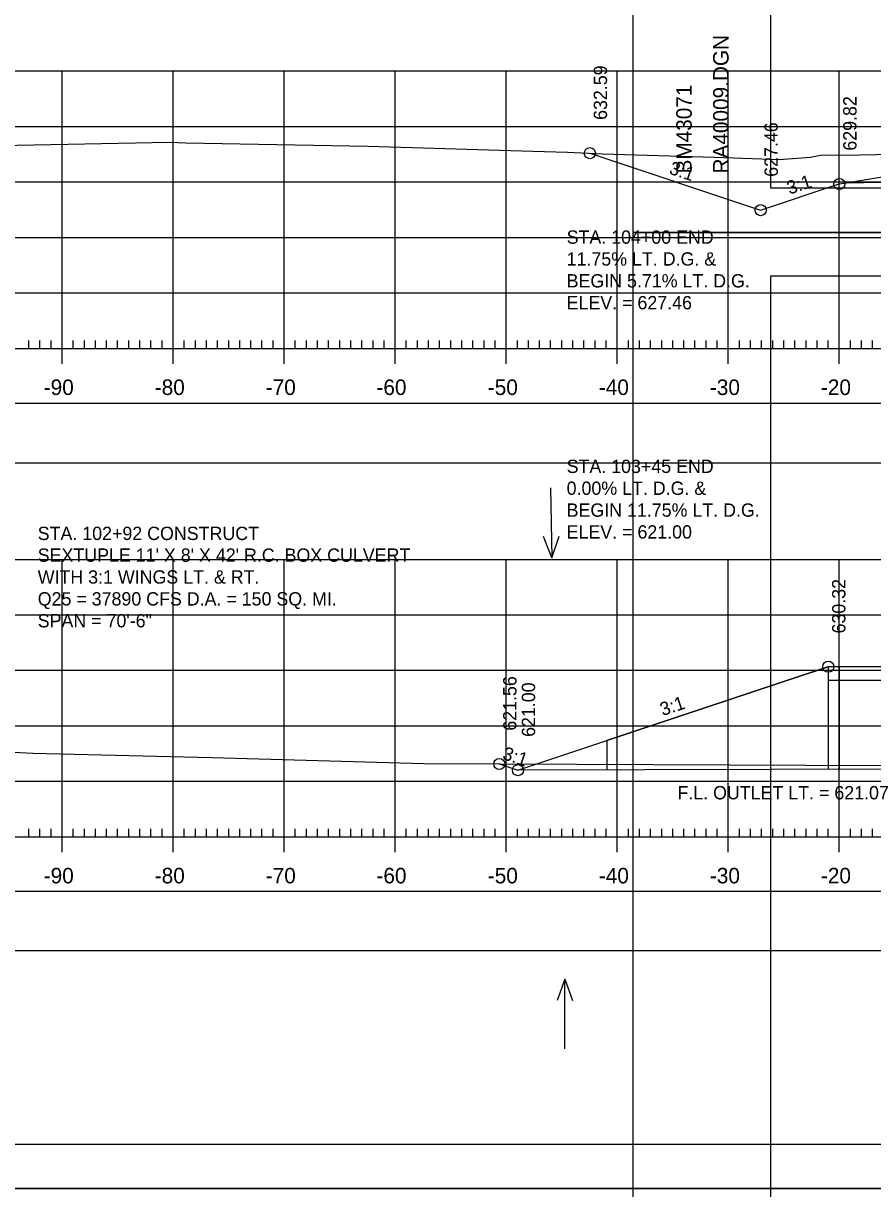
# Model space of a CAD drawing. Extents: x 1381471 to 1382703, y 370300 to 371487.
# Drawn here: x 1381911.3 to 1381987.8, y 370761 to 370866 of the extents above; entities that cross this region are included whole.
import ezdxf

# ---------------------------------------------------------------- set-up
doc = ezdxf.new("R2010")
doc.units = 0
for name, color, linetype in [('Default', 7, 'Continuous'), ('Level 16', 7, 'Continuous'), ('Level 18', 7, 'Continuous'), ('Level 2', 7, 'Continuous'), ('Level 20', 7, 'Continuous'), ('Level 21', 7, 'Continuous'), ('Level 22', 7, 'Continuous'), ('Level 26', 7, 'Continuous'), ('Level 39', 7, 'Continuous'), ('Level 4', 7, 'Continuous'), ('Level 40', 7, 'Continuous'), ('Level 41', 7, 'Continuous'), ('Level 42', 7, 'Continuous'), ('Level 45', 7, 'Continuous'), ('Level 5', 7, 'Continuous'), ('Level 6', 7, 'Continuous')]:
    doc.layers.add(name, color=color, linetype=linetype)

msp = doc.modelspace()

# ---------------------------------------------------------------- linework, layer by layer
at = {"layer": 'Default'}
for p, q in [((1381963.85, 370801.37), (1381983.77, 370808.01)), ((1381983.77, 370808.01), (1381983.77, 370798.75)), ((1381984.77, 370808.01), (1381984.77, 370798.75)), ((1381983.77, 370807.72), (1381983.77, 370798.75)), ((1381963.85, 370798.7), (1381963.85, 370801.37))]:
    msp.add_line(p, q, dxfattribs=at)
at = {"layer": 'Level 16'}
for p, q in [((1382025.78, 370806.85), (1381983.78, 370806.75)), ((1382053.33, 370798.91), (1381955.82, 370798.68))]:
    msp.add_line(p, q, dxfattribs=at)
at = {"layer": 'Level 18'}
for points in [[(1381864.77, 370855.95), (1381868.3, 370856.03), (1381870.7, 370856.07), (1381877.96, 370855.92), (1381885.08, 370855.57), (1381887.13, 370855.52), (1381890.2, 370855.4), (1381901.09, 370855.15), (1381904.83, 370855.06), (1381909.2, 370854.96), (1381924.4, 370855.26), (1381925.2, 370855.23), (1381925.89, 370855.22), (1381942.34, 370854.9), (1381957.17, 370854.46), (1381960.29, 370854.37), (1381963.43, 370854.23), (1381973.52, 370853.93), (1381977.79, 370853.77), (1381979.33, 370853.72), (1381982.17, 370853.92), (1381983.07, 370854.1), (1381986.64, 370854.13), (1381995.44, 370854.32)], [(1381864.77, 370801.92), (1381881.37, 370801.77), (1381912.12, 370800.2), (1381928.24, 370799.82), (1381947.35, 370799.27), (1381988.7, 370799.1)]]:
    msp.add_lwpolyline(points, dxfattribs=at)
at = {"layer": 'Level 2'}
msp.add_lwpolyline([(1381985.39, 370851.62), (1381994.77, 370851.8), (1382004.77, 370852), (1382014.77, 370851.8), (1382024.16, 370851.62)], dxfattribs=at)
at = {"layer": 'Level 20'}
for points in [[(1381962.3, 370854.28), (1381977.68, 370849.15), (1381984.77, 370851.51), (1381985.39, 370851.62), (1381992.77, 370852.85), (1381994.77, 370852.89), (1382004.77, 370853.09), (1382014.77, 370852.89), (1382016.77, 370852.85), (1382024.16, 370851.62), (1382024.77, 370851.51), (1382030.75, 370849.52), (1382035.25, 370850.92), (1382041.94, 370853.25)], [(1381954.14, 370799.24), (1381955.82, 370798.68), (1381980.5, 370806.91), (1381983.77, 370808), (1381989.77, 370808.01), (1381994.77, 370808.03), (1382004.77, 370808.05), (1382014.77, 370808.07), (1382019.77, 370808.08), (1382025.77, 370808.1), (1382029, 370807.02), (1382053.34, 370798.91), (1382056.9, 370800.1)]]:
    msp.add_lwpolyline(points, dxfattribs=at)
at = {"layer": 'Level 22'}
for p, q in [((1381864.77, 370861.69), (1382144.77, 370861.69)), ((1381914.77, 370836.69), (1381914.77, 370861.69)), ((1381924.77, 370836.69), (1381924.77, 370861.69)), ((1381934.77, 370836.69), (1381934.77, 370861.69)), ((1381944.77, 370836.69), (1381944.77, 370861.69)), ((1381954.77, 370836.69), (1381954.77, 370861.69)), ((1381964.77, 370836.69), (1381964.77, 370861.69)), ((1381974.77, 370836.69), (1381974.77, 370861.69)), ((1381984.77, 370836.69), (1381984.77, 370861.69)), ((1381864.77, 370856.69), (1382144.77, 370856.69)), ((1381864.77, 370851.69), (1382144.77, 370851.69)), ((1381864.77, 370846.69), (1382144.77, 370846.69)), ((1381864.77, 370841.69), (1382144.77, 370841.69)), ((1381864.77, 370836.69), (1382144.77, 370836.69)), ((1381864.77, 370817.68), (1382144.77, 370817.68)), ((1381914.77, 370792.68), (1381914.77, 370817.68)), ((1381924.77, 370792.68), (1381924.77, 370817.68)), ((1381934.77, 370792.68), (1381934.77, 370817.68)), ((1381944.77, 370792.68), (1381944.77, 370817.68)), ((1381954.77, 370792.68), (1381954.77, 370817.68)), ((1381964.77, 370792.68), (1381964.77, 370817.68)), ((1381974.77, 370792.68), (1381974.77, 370817.68)), ((1381984.77, 370792.68), (1381984.77, 370817.68)), ((1381864.77, 370812.68), (1382144.77, 370812.68)), ((1381864.77, 370807.68), (1382144.77, 370807.68)), ((1381864.77, 370802.68), (1382144.77, 370802.68)), ((1381864.77, 370797.68), (1382144.77, 370797.68)), ((1381864.77, 370792.68), (1382144.77, 370792.68))]:
    msp.add_line(p, q, dxfattribs=at)
at = {"layer": 'Level 26'}
msp.add_line((1381834.37, 370760.97), (1382167.7, 370760.97), dxfattribs=at)
for points in [[(1381834.36, 370974.3), (1382167.7, 370974.3), (1382167.7, 370760.97), (1381834.36, 370760.97)], [(1382080.69, 370970.41), (1382100.31, 370970.41), (1382100.31, 370960.53), (1382116.42, 370960.53), (1382139.62, 370960.53), (1382139.62, 370927.86), (1382162.83, 370927.86), (1382162.95, 370764.95), (1381846.77, 370764.95), (1381846.77, 370970.41)]]:
    msp.add_lwpolyline(points, close=True, dxfattribs=at)
for centre in [(1381962.3, 370854.28), (1381984.77, 370851.51), (1381977.68, 370849.15), (1381977.68, 370849.15), (1381983.77, 370808), (1381954.14, 370799.24), (1381955.82, 370798.68), (1381955.82, 370798.68)]:
    msp.add_circle(centre, 0.5, dxfattribs=at)
at = {"layer": 'Level 39'}
msp.add_line((1381983.77, 370808.01), (1381984.77, 370808.01), dxfattribs=at)
at = {"layer": 'Level 4'}
for p, q in [((1381911.77, 370836.69), (1381911.77, 370837.39)), ((1381912.77, 370836.69), (1381912.77, 370837.39)), ((1381913.77, 370836.69), (1381913.77, 370837.39)), ((1381914.77, 370835.29), (1381914.77, 370838.09)), ((1381915.77, 370836.69), (1381915.77, 370837.39)), ((1381916.77, 370836.69), (1381916.77, 370837.39)), ((1381917.77, 370836.69), (1381917.77, 370837.39)), ((1381918.77, 370836.69), (1381918.77, 370837.39)), ((1381919.77, 370836.69), (1381919.77, 370837.39)), ((1381920.77, 370836.69), (1381920.77, 370837.39)), ((1381921.77, 370836.69), (1381921.77, 370837.39)), ((1381922.77, 370836.69), (1381922.77, 370837.39)), ((1381923.77, 370836.69), (1381923.77, 370837.39)), ((1381924.77, 370835.29), (1381924.77, 370838.09)), ((1381925.77, 370836.69), (1381925.77, 370837.39)), ((1381926.77, 370836.69), (1381926.77, 370837.39)), ((1381927.77, 370836.69), (1381927.77, 370837.39)), ((1381928.77, 370836.69), (1381928.77, 370837.39)), ((1381929.77, 370836.69), (1381929.77, 370837.39)), ((1381930.77, 370836.69), (1381930.77, 370837.39)), ((1381931.77, 370836.69), (1381931.77, 370837.39)), ((1381932.77, 370836.69), (1381932.77, 370837.39)), ((1381933.77, 370836.69), (1381933.77, 370837.39)), ((1381934.77, 370835.29), (1381934.77, 370838.09)), ((1381935.77, 370836.69), (1381935.77, 370837.39)), ((1381936.77, 370836.69), (1381936.77, 370837.39)), ((1381937.77, 370836.69), (1381937.77, 370837.39)), ((1381938.77, 370836.69), (1381938.77, 370837.39)), ((1381939.77, 370836.69), (1381939.77, 370837.39)), ((1381940.77, 370836.69), (1381940.77, 370837.39)), ((1381941.77, 370836.69), (1381941.77, 370837.39)), ((1381942.77, 370836.69), (1381942.77, 370837.39)), ((1381943.77, 370836.69), (1381943.77, 370837.39)), ((1381944.77, 370835.29), (1381944.77, 370838.09)), ((1381945.77, 370836.69), (1381945.77, 370837.39)), ((1381946.77, 370836.69), (1381946.77, 370837.39)), ((1381947.77, 370836.69), (1381947.77, 370837.39)), ((1381948.77, 370836.69), (1381948.77, 370837.39)), ((1381949.77, 370836.69), (1381949.77, 370837.39)), ((1381950.77, 370836.69), (1381950.77, 370837.39)), ((1381951.77, 370836.69), (1381951.77, 370837.39)), ((1381952.77, 370836.69), (1381952.77, 370837.39)), ((1381953.77, 370836.69), (1381953.77, 370837.39)), ((1381954.77, 370835.29), (1381954.77, 370838.09)), ((1381955.77, 370836.69), (1381955.77, 370837.39)), ((1381956.77, 370836.69), (1381956.77, 370837.39)), ((1381957.77, 370836.69), (1381957.77, 370837.39)), ((1381958.77, 370836.69), (1381958.77, 370837.39)), ((1381959.77, 370836.69), (1381959.77, 370837.39)), ((1381960.77, 370836.69), (1381960.77, 370837.39)), ((1381961.77, 370836.69), (1381961.77, 370837.39)), ((1381962.77, 370836.69), (1381962.77, 370837.39)), ((1381963.77, 370836.69), (1381963.77, 370837.39)), ((1381964.77, 370835.29), (1381964.77, 370838.09)), ((1381965.77, 370836.69), (1381965.77, 370837.39)), ((1381966.77, 370836.69), (1381966.77, 370837.39)), ((1381967.77, 370836.69), (1381967.77, 370837.39)), ((1381968.77, 370836.69), (1381968.77, 370837.39)), ((1381969.77, 370836.69), (1381969.77, 370837.39)), ((1381970.77, 370836.69), (1381970.77, 370837.39)), ((1381971.77, 370836.69), (1381971.77, 370837.39)), ((1381972.77, 370836.69), (1381972.77, 370837.39)), ((1381973.77, 370836.69), (1381973.77, 370837.39)), ((1381974.77, 370835.29), (1381974.77, 370838.09)), ((1381975.77, 370836.69), (1381975.77, 370837.39)), ((1381976.77, 370836.69), (1381976.77, 370837.39)), ((1381977.77, 370836.69), (1381977.77, 370837.39)), ((1381978.77, 370836.69), (1381978.77, 370837.39)), ((1381979.77, 370836.69), (1381979.77, 370837.39)), ((1381980.77, 370836.69), (1381980.77, 370837.39)), ((1381981.77, 370836.69), (1381981.77, 370837.39)), ((1381982.77, 370836.69), (1381982.77, 370837.39)), ((1381983.77, 370836.69), (1381983.77, 370837.39)), ((1381984.77, 370835.29), (1381984.77, 370838.09)), ((1381985.77, 370836.69), (1381985.77, 370837.39)), ((1381986.77, 370836.69), (1381986.77, 370837.39)), ((1381987.77, 370836.69), (1381987.77, 370837.39)), ((1381864.77, 370836.69), (1382144.77, 370836.69)), ((1381911.77, 370792.68), (1381911.77, 370793.38)), ((1381912.77, 370792.68), (1381912.77, 370793.38)), ((1381913.77, 370792.68), (1381913.77, 370793.38)), ((1381914.77, 370791.28), (1381914.77, 370794.08)), ((1381915.77, 370792.68), (1381915.77, 370793.38)), ((1381916.77, 370792.68), (1381916.77, 370793.38)), ((1381917.77, 370792.68), (1381917.77, 370793.38)), ((1381918.77, 370792.68), (1381918.77, 370793.38)), ((1381919.77, 370792.68), (1381919.77, 370793.38)), ((1381920.77, 370792.68), (1381920.77, 370793.38)), ((1381921.77, 370792.68), (1381921.77, 370793.38)), ((1381922.77, 370792.68), (1381922.77, 370793.38)), ((1381923.77, 370792.68), (1381923.77, 370793.38)), ((1381924.77, 370791.28), (1381924.77, 370794.08)), ((1381925.77, 370792.68), (1381925.77, 370793.38)), ((1381926.77, 370792.68), (1381926.77, 370793.38)), ((1381927.77, 370792.68), (1381927.77, 370793.38)), ((1381928.77, 370792.68), (1381928.77, 370793.38)), ((1381929.77, 370792.68), (1381929.77, 370793.38)), ((1381930.77, 370792.68), (1381930.77, 370793.38)), ((1381931.77, 370792.68), (1381931.77, 370793.38)), ((1381932.77, 370792.68), (1381932.77, 370793.38)), ((1381933.77, 370792.68), (1381933.77, 370793.38)), ((1381934.77, 370791.28), (1381934.77, 370794.08)), ((1381935.77, 370792.68), (1381935.77, 370793.38)), ((1381936.77, 370792.68), (1381936.77, 370793.38)), ((1381937.77, 370792.68), (1381937.77, 370793.38)), ((1381938.77, 370792.68), (1381938.77, 370793.38)), ((1381939.77, 370792.68), (1381939.77, 370793.38)), ((1381940.77, 370792.68), (1381940.77, 370793.38)), ((1381941.77, 370792.68), (1381941.77, 370793.38)), ((1381942.77, 370792.68), (1381942.77, 370793.38)), ((1381943.77, 370792.68), (1381943.77, 370793.38)), ((1381944.77, 370791.28), (1381944.77, 370794.08)), ((1381945.77, 370792.68), (1381945.77, 370793.38)), ((1381946.77, 370792.68), (1381946.77, 370793.38)), ((1381947.77, 370792.68), (1381947.77, 370793.38)), ((1381948.77, 370792.68), (1381948.77, 370793.38)), ((1381949.77, 370792.68), (1381949.77, 370793.38)), ((1381950.77, 370792.68), (1381950.77, 370793.38)), ((1381951.77, 370792.68), (1381951.77, 370793.38)), ((1381952.77, 370792.68), (1381952.77, 370793.38)), ((1381953.77, 370792.68), (1381953.77, 370793.38)), ((1381954.77, 370791.28), (1381954.77, 370794.08)), ((1381955.77, 370792.68), (1381955.77, 370793.38)), ((1381956.77, 370792.68), (1381956.77, 370793.38)), ((1381957.77, 370792.68), (1381957.77, 370793.38)), ((1381958.77, 370792.68), (1381958.77, 370793.38)), ((1381959.77, 370792.68), (1381959.77, 370793.38)), ((1381960.77, 370792.68), (1381960.77, 370793.38)), ((1381961.77, 370792.68), (1381961.77, 370793.38)), ((1381962.77, 370792.68), (1381962.77, 370793.38)), ((1381963.77, 370792.68), (1381963.77, 370793.38)), ((1381964.77, 370791.28), (1381964.77, 370794.08)), ((1381965.77, 370792.68), (1381965.77, 370793.38)), ((1381966.77, 370792.68), (1381966.77, 370793.38)), ((1381967.77, 370792.68), (1381967.77, 370793.38)), ((1381968.77, 370792.68), (1381968.77, 370793.38)), ((1381969.77, 370792.68), (1381969.77, 370793.38)), ((1381970.77, 370792.68), (1381970.77, 370793.38)), ((1381971.77, 370792.68), (1381971.77, 370793.38)), ((1381972.77, 370792.68), (1381972.77, 370793.38)), ((1381973.77, 370792.68), (1381973.77, 370793.38)), ((1381974.77, 370791.28), (1381974.77, 370794.08)), ((1381975.77, 370792.68), (1381975.77, 370793.38)), ((1381976.77, 370792.68), (1381976.77, 370793.38)), ((1381977.77, 370792.68), (1381977.77, 370793.38)), ((1381978.77, 370792.68), (1381978.77, 370793.38)), ((1381979.77, 370792.68), (1381979.77, 370793.38)), ((1381980.77, 370792.68), (1381980.77, 370793.38)), ((1381981.77, 370792.68), (1381981.77, 370793.38)), ((1381982.77, 370792.68), (1381982.77, 370793.38)), ((1381983.77, 370792.68), (1381983.77, 370793.38)), ((1381984.77, 370791.28), (1381984.77, 370794.08)), ((1381985.77, 370792.68), (1381985.77, 370793.38)), ((1381986.77, 370792.68), (1381986.77, 370793.38)), ((1381987.77, 370792.68), (1381987.77, 370793.38)), ((1381864.77, 370792.68), (1382144.77, 370792.68))]:
    msp.add_line(p, q, dxfattribs=at)
at = {"layer": 'Level 40'}
for p, q in [((1381958.75, 370824.11), (1381958.87, 370817.82)), ((1381958.87, 370817.82), (1381958.13, 370819.73)), ((1381958.87, 370817.82), (1381959.53, 370819.76)), ((1381960.05, 370779.85), (1381959.35, 370777.92)), ((1381960.05, 370773.56), (1381960.05, 370779.85)), ((1381960.05, 370779.85), (1381960.75, 370777.92))]:
    msp.add_line(p, q, dxfattribs=at)
at = {"layer": 'Level 45'}
for p, q in [((1381978.61, 370851.12), (1381978.61, 371056.58)), ((1381978.61, 370851.12), (1381978.61, 370851.12)), ((1382294.79, 370851.12), (1381978.61, 370851.12)), ((1381966.21, 370847.14), (1382299.55, 370847.14)), ((1381966.21, 370847.14), (1382299.55, 370847.14)), ((1381978.61, 370843.24), (1382294.79, 370843.24)), ((1381978.61, 370637.78), (1381978.61, 370843.24))]:
    msp.add_line(p, q, dxfattribs=at)
for points in [[(1381966.21, 371060.47), (1382299.55, 371060.47), (1382299.55, 370847.14), (1381966.21, 370847.14)], [(1382212.53, 371056.58), (1382232.15, 371056.58), (1382232.15, 371046.7), (1382248.27, 371046.7), (1382271.46, 371046.7), (1382271.46, 371022.37), (1382294.79, 371022.37), (1382294.79, 370851.12), (1381978.61, 370851.12), (1381978.61, 371056.58)], [(1381966.21, 370847.14), (1382299.55, 370847.14), (1382299.55, 370633.8), (1381966.21, 370633.8)], [(1382212.53, 370843.24), (1382232.15, 370843.24), (1382232.15, 370833.36), (1382248.27, 370833.36), (1382271.46, 370833.36), (1382271.46, 370809.03), (1382294.79, 370809.03), (1382294.79, 370637.78), (1381978.61, 370637.78), (1381978.61, 370843.24)]]:
    msp.add_lwpolyline(points, close=True, dxfattribs=at)
at = {"layer": 'Level 6'}
for p, q in [((1382025.77, 370808.1), (1381983.77, 370808)), ((1382162.95, 370764.95), (1381846.77, 370764.95))]:
    msp.add_line(p, q, dxfattribs=at)
for points in [[(1381850.41, 370826.39), (1382159.14, 370826.39), (1382159.14, 370831.71), (1381850.41, 370831.71)], [(1381850.41, 370782.42), (1382159.14, 370782.42), (1382159.14, 370787.74), (1381850.41, 370787.74)]]:
    msp.add_lwpolyline(points, close=True, dxfattribs=at)

# ---------------------------------------------------------------- texts
at = {"layer": 'Level 21'}
msp.add_text('F.L. OUTLET LT. = 621.07', height=1.2, dxfattribs=at).set_placement((1381970.19, 370796.05))
at = {"layer": 'Level 41'}
for s, p in [('632.59', (1381963.85, 370857.28)), ('629.82', (1381986.32, 370854.51)), ('627.46', (1381979.23, 370852.15)), ('630.32', (1381985.32, 370811)), ('621.56', (1381955.69, 370802.24)), ('621.00', (1381957.37, 370801.68))]:
    msp.add_text(s, height=1.2, rotation=90, dxfattribs=at).set_placement(p)
at = {"layer": 'Level 42'}
for rotation, p in [(341.5651, (1381969.36, 370852.45)), (18.4349, (1381980.28, 370850.54)), (18.4349, (1381968.85, 370803.55)), (341.5651, (1381954.35, 370799.7))]:
    msp.add_text('3:1', height=1.2, rotation=rotation, dxfattribs=at).set_placement(p)
at = {"layer": 'Level 45'}
for s, p in [('RA40009.DGN', (1381974.8, 370852.45)), ('BM43071', (1381971.48, 370852.45))]:
    msp.add_text(s, height=1.4, rotation=90, dxfattribs=at).set_placement(p)
at = {"layer": 'Level 5'}
for s, height, p in [('STA. 104+00 END', 1.2, (1381960.21, 370846.12)), ('11.75% LT. D.G. &', 1.2, (1381960.21, 370844.15)), ('BEGIN 5.71% LT. D.G.', 1.2, (1381960.21, 370842.18)), ('ELEV. = 627.46', 1.2, (1381960.21, 370840.21)), ('-90', 1.4, (1381913.11, 370832.49)), ('-80', 1.4, (1381923.11, 370832.49)), ('-70', 1.4, (1381933.11, 370832.49)), ('-60', 1.4, (1381943.08, 370832.49)), ('-50', 1.4, (1381953.11, 370832.49)), ('-40', 1.4, (1381963.11, 370832.49)), ('-30', 1.4, (1381973.11, 370832.49)), ('-20', 1.4, (1381983.11, 370832.49)), ('STA. 103+45 END', 1.2, (1381960.21, 370825.46)), ('0.00% LT. D.G. &', 1.2, (1381960.21, 370823.49)), ('BEGIN 11.75% LT. D.G.', 1.2, (1381960.21, 370821.52)), ('STA. 102+92 CONSTRUCT', 1.2, (1381912.57, 370819.42)), ('ELEV. = 621.00', 1.2, (1381960.21, 370819.55)), ("SEXTUPLE 11' X 8' X 42' R.C. BOX CULVERT", 1.2, (1381912.57, 370817.46)), ('WITH 3:1 WINGS LT. & RT.', 1.2, (1381912.57, 370815.49)), ('Q25 = 37890 CFS D.A. = 150 SQ. MI.', 1.2, (1381912.57, 370813.52)), ('SPAN = 70\'-6"', 1.2, (1381912.57, 370811.55)), ('-90', 1.4, (1381913.11, 370788.48)), ('-80', 1.4, (1381923.11, 370788.48)), ('-70', 1.4, (1381933.11, 370788.48)), ('-60', 1.4, (1381943.08, 370788.48)), ('-50', 1.4, (1381953.11, 370788.48)), ('-40', 1.4, (1381963.11, 370788.48)), ('-30', 1.4, (1381973.11, 370788.48)), ('-20', 1.4, (1381983.11, 370788.48))]:
    msp.add_text(s, height=height, dxfattribs=at).set_placement(p)

doc.saveas('drawing.dxf')
